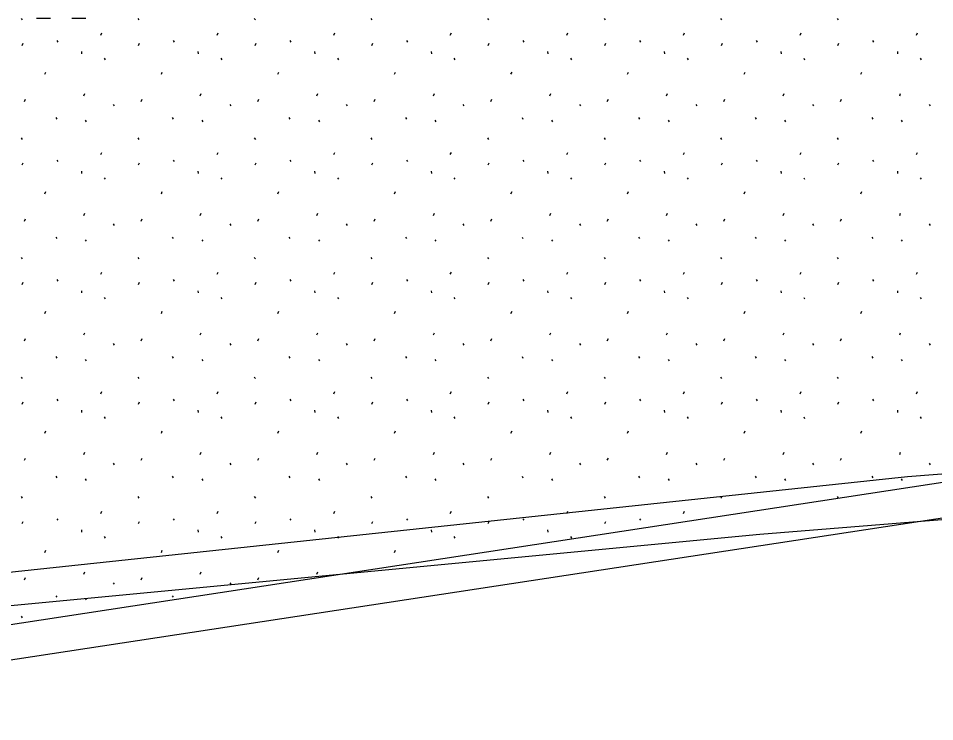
# Model space of a CAD drawing. Extents: x 419101 to 420177, y 4451541 to 4452254.
# Drawn here: x 419971.51 to 419984.55, y 4452026.51 to 4452036.52 of the extents above; entities that cross this region are included whole.
import ezdxf

# ---------------------------------------------------------------- set-up
doc = ezdxf.new("R2010")
doc.units = 0
for name, color, linetype in [('3_HALİHAZIR', 7, 'Continuous'), ('Level 61', 7, 'Continuous'), ('Level 62', 7, 'Continuous')]:
    doc.layers.add(name, color=color, linetype=linetype)

msp = doc.modelspace()

# ---------------------------------------------------------------- linework, layer by layer
at = {"layer": '3_HALİHAZIR'}
for p, q in [((419971.766, 4452036.524), (419971.966, 4452036.524)), ((419972.266, 4452036.524), (419972.466, 4452036.524))]:
    msp.add_line(p, q, dxfattribs=at)
for points in [[(420006.159, 4452045.753), (420024.428, 4452043.64), (420024.609, 4452043.578), (420024.617, 4452043.492), (420024.616, 4452043.463), (420017.128, 4452037.62), (420014.664, 4452035.864), (420013.241, 4452035.235), (420004.863, 4452031.956), (420002.539, 4452031.425), (419984.161, 4452029.999), (419962.867, 4452027.73), (419947.425, 4452025.344), (419947.079, 4452025.362), (419946.879, 4452025.414), (419946.692, 4452025.649), (419946.562, 4452025.873), (419944.583, 4452036.694), (419941.915, 4452055.706), (419940.003, 4452054.098)], [(419986.044, 4452048.536), (419993.424, 4452047.727), (420004.377, 4452046.552), (420014.502, 4452045.305), (420020.341, 4452044.709), (420025.941, 4452044.186), (420026.553, 4452044.076), (420026.58, 4452044.013), (420026.579, 4452043.97), (420026.539, 4452043.865), (420026.48, 4452043.78), (420017.147, 4452036.548), (420015.308, 4452035.069), (420015.031, 4452034.874), (420005.498, 4452031.27), (420003.923, 4452030.769), (420002.724, 4452030.557), (419993.298, 4452030.084), (419982.058, 4452029.178), (419970.147, 4452028.043), (419955.13, 4452025.693)]]:
    msp.add_lwpolyline(points, dxfattribs=at)
at = {"layer": 'Level 61'}
for p, q in [((419957.05, 4452025.709), (419996.289, 4452031.693)), ((419957.125, 4452025.214), (419996.364, 4452031.199))]:
    msp.add_line(p, q, dxfattribs=at)
at = {"layer": 'Level 62'}
for p, q in [((419971.548, 4452036.523), (419971.562, 4452036.502)), ((419973.207, 4452036.523), (419973.221, 4452036.502)), ((419974.865, 4452036.523), (419974.88, 4452036.502)), ((419976.524, 4452036.523), (419976.538, 4452036.502)), ((419978.183, 4452036.523), (419978.197, 4452036.502)), ((419979.841, 4452036.523), (419979.855, 4452036.502)), ((419981.5, 4452036.523), (419981.514, 4452036.502)), ((419983.158, 4452036.523), (419983.173, 4452036.502)), ((419972.679, 4452036.285), (419972.693, 4452036.316)), ((419974.337, 4452036.285), (419974.351, 4452036.316)), ((419975.996, 4452036.285), (419976.01, 4452036.316)), ((419977.654, 4452036.285), (419977.669, 4452036.316)), ((419979.313, 4452036.285), (419979.327, 4452036.316)), ((419980.972, 4452036.285), (419980.986, 4452036.316)), ((419982.63, 4452036.285), (419982.644, 4452036.316)), ((419984.289, 4452036.285), (419984.303, 4452036.316)), ((419971.56, 4452036.139), (419971.574, 4452036.171)), ((419972.053, 4452036.208), (419972.067, 4452036.186)), ((419973.218, 4452036.139), (419973.233, 4452036.171)), ((419973.711, 4452036.208), (419973.726, 4452036.186)), ((419974.877, 4452036.139), (419974.891, 4452036.171)), ((419975.37, 4452036.208), (419975.384, 4452036.186)), ((419976.536, 4452036.139), (419976.55, 4452036.171)), ((419977.029, 4452036.208), (419977.043, 4452036.186)), ((419978.194, 4452036.139), (419978.209, 4452036.171)), ((419978.687, 4452036.208), (419978.701, 4452036.186)), ((419979.853, 4452036.139), (419979.867, 4452036.171)), ((419980.346, 4452036.208), (419980.36, 4452036.186)), ((419981.511, 4452036.139), (419981.526, 4452036.171)), ((419982.004, 4452036.208), (419982.019, 4452036.186)), ((419983.17, 4452036.139), (419983.184, 4452036.171)), ((419983.663, 4452036.208), (419983.677, 4452036.186)), ((419972.404, 4452036.05), (419972.408, 4452036.018)), ((419972.73, 4452035.956), (419972.744, 4452035.934)), ((419974.063, 4452036.05), (419974.067, 4452036.018)), ((419974.389, 4452035.956), (419974.403, 4452035.934)), ((419975.722, 4452036.05), (419975.725, 4452036.018)), ((419976.048, 4452035.956), (419976.062, 4452035.934)), ((419977.38, 4452036.05), (419977.384, 4452036.018)), ((419977.706, 4452035.956), (419977.72, 4452035.934)), ((419979.039, 4452036.05), (419979.042, 4452036.018)), ((419979.365, 4452035.956), (419979.379, 4452035.934)), ((419980.697, 4452036.05), (419980.701, 4452036.018)), ((419981.023, 4452035.956), (419981.037, 4452035.934)), ((419982.356, 4452036.05), (419982.36, 4452036.018)), ((419982.682, 4452035.956), (419982.696, 4452035.934)), ((419984.015, 4452036.05), (419984.018, 4452036.018)), ((419984.341, 4452035.956), (419984.355, 4452035.934)), ((419971.883, 4452035.727), (419971.897, 4452035.759)), ((419973.542, 4452035.727), (419973.556, 4452035.759)), ((419975.2, 4452035.727), (419975.215, 4452035.759)), ((419976.859, 4452035.727), (419976.873, 4452035.759)), ((419978.517, 4452035.727), (419978.532, 4452035.759)), ((419980.176, 4452035.727), (419980.19, 4452035.759)), ((419981.835, 4452035.727), (419981.849, 4452035.759)), ((419983.493, 4452035.727), (419983.508, 4452035.759)), ((419972.437, 4452035.421), (419972.451, 4452035.453)), ((419974.096, 4452035.421), (419974.11, 4452035.453)), ((419975.755, 4452035.421), (419975.769, 4452035.453)), ((419977.413, 4452035.421), (419977.427, 4452035.453)), ((419979.072, 4452035.421), (419979.086, 4452035.453)), ((419980.73, 4452035.421), (419980.744, 4452035.453)), ((419982.389, 4452035.421), (419982.403, 4452035.453)), ((419984.048, 4452035.421), (419984.062, 4452035.453)), ((419971.595, 4452035.339), (419971.61, 4452035.371)), ((419973.254, 4452035.339), (419973.268, 4452035.371)), ((419974.913, 4452035.339), (419974.927, 4452035.371)), ((419976.571, 4452035.339), (419976.585, 4452035.371)), ((419978.23, 4452035.339), (419978.244, 4452035.371)), ((419979.888, 4452035.339), (419979.903, 4452035.371)), ((419981.547, 4452035.339), (419981.561, 4452035.371)), ((419983.206, 4452035.339), (419983.22, 4452035.371)), ((419972.856, 4452035.298), (419972.871, 4452035.276)), ((419974.515, 4452035.298), (419974.529, 4452035.276)), ((419976.174, 4452035.298), (419976.188, 4452035.276)), ((419977.832, 4452035.298), (419977.846, 4452035.276)), ((419979.491, 4452035.298), (419979.505, 4452035.276)), ((419981.149, 4452035.298), (419981.164, 4452035.276)), ((419982.808, 4452035.298), (419982.822, 4452035.276)), ((419984.467, 4452035.298), (419984.481, 4452035.276)), ((419972.039, 4452035.112), (419972.054, 4452035.09)), ((419972.459, 4452035.073), (419972.473, 4452035.052)), ((419973.698, 4452035.112), (419973.712, 4452035.09)), ((419974.118, 4452035.073), (419974.132, 4452035.052)), ((419975.357, 4452035.112), (419975.371, 4452035.09)), ((419975.776, 4452035.073), (419975.791, 4452035.052)), ((419977.015, 4452035.112), (419977.029, 4452035.09)), ((419977.435, 4452035.073), (419977.449, 4452035.052)), ((419978.674, 4452035.112), (419978.688, 4452035.09)), ((419979.094, 4452035.073), (419979.108, 4452035.052)), ((419980.332, 4452035.112), (419980.347, 4452035.09)), ((419980.752, 4452035.073), (419980.766, 4452035.052)), ((419981.991, 4452035.112), (419982.005, 4452035.09)), ((419982.411, 4452035.073), (419982.425, 4452035.052)), ((419983.65, 4452035.112), (419983.664, 4452035.09)), ((419984.069, 4452035.073), (419984.084, 4452035.052)), ((419971.548, 4452034.821), (419971.562, 4452034.8)), ((419973.207, 4452034.821), (419973.221, 4452034.8)), ((419974.865, 4452034.821), (419974.88, 4452034.8)), ((419976.524, 4452034.821), (419976.538, 4452034.8)), ((419978.183, 4452034.821), (419978.197, 4452034.8)), ((419979.841, 4452034.821), (419979.855, 4452034.8)), ((419981.5, 4452034.821), (419981.514, 4452034.8)), ((419983.158, 4452034.821), (419983.173, 4452034.8)), ((419972.679, 4452034.583), (419972.693, 4452034.614)), ((419974.337, 4452034.583), (419974.351, 4452034.614)), ((419975.996, 4452034.583), (419976.01, 4452034.614)), ((419977.654, 4452034.583), (419977.669, 4452034.614)), ((419979.313, 4452034.583), (419979.327, 4452034.614)), ((419980.972, 4452034.583), (419980.986, 4452034.614)), ((419982.63, 4452034.583), (419982.644, 4452034.614)), ((419984.289, 4452034.583), (419984.303, 4452034.614)), ((419971.56, 4452034.437), (419971.574, 4452034.469)), ((419972.053, 4452034.506), (419972.067, 4452034.484)), ((419973.218, 4452034.437), (419973.233, 4452034.469)), ((419973.711, 4452034.506), (419973.726, 4452034.484)), ((419974.877, 4452034.437), (419974.891, 4452034.469)), ((419975.37, 4452034.506), (419975.384, 4452034.484)), ((419976.536, 4452034.437), (419976.55, 4452034.469)), ((419977.029, 4452034.506), (419977.043, 4452034.484)), ((419978.194, 4452034.437), (419978.209, 4452034.469)), ((419978.687, 4452034.506), (419978.701, 4452034.484)), ((419979.853, 4452034.437), (419979.867, 4452034.469)), ((419980.346, 4452034.506), (419980.36, 4452034.484)), ((419981.511, 4452034.437), (419981.526, 4452034.469)), ((419982.004, 4452034.506), (419982.019, 4452034.484)), ((419983.17, 4452034.437), (419983.184, 4452034.469)), ((419983.663, 4452034.506), (419983.677, 4452034.484)), ((419972.404, 4452034.348), (419972.408, 4452034.316)), ((419974.063, 4452034.348), (419974.067, 4452034.316)), ((419975.722, 4452034.348), (419975.725, 4452034.316)), ((419977.38, 4452034.348), (419977.384, 4452034.316)), ((419979.039, 4452034.348), (419979.042, 4452034.316)), ((419980.697, 4452034.348), (419980.701, 4452034.316)), ((419982.356, 4452034.348), (419982.36, 4452034.316)), ((419984.015, 4452034.348), (419984.018, 4452034.316)), ((419972.73, 4452034.254), (419972.744, 4452034.232)), ((419974.389, 4452034.254), (419974.403, 4452034.232)), ((419976.048, 4452034.254), (419976.062, 4452034.232)), ((419977.706, 4452034.254), (419977.72, 4452034.232)), ((419979.365, 4452034.254), (419979.379, 4452034.232)), ((419981.023, 4452034.254), (419981.037, 4452034.232)), ((419982.682, 4452034.254), (419982.696, 4452034.232)), ((419984.341, 4452034.254), (419984.355, 4452034.232)), ((419971.883, 4452034.025), (419971.897, 4452034.057)), ((419973.542, 4452034.025), (419973.556, 4452034.057)), ((419975.2, 4452034.025), (419975.215, 4452034.057)), ((419976.859, 4452034.025), (419976.873, 4452034.057)), ((419978.517, 4452034.025), (419978.532, 4452034.057)), ((419980.176, 4452034.025), (419980.19, 4452034.057)), ((419981.835, 4452034.025), (419981.849, 4452034.057)), ((419983.493, 4452034.025), (419983.508, 4452034.057)), ((419972.437, 4452033.719), (419972.451, 4452033.751)), ((419974.096, 4452033.719), (419974.11, 4452033.751)), ((419975.755, 4452033.719), (419975.769, 4452033.751)), ((419977.413, 4452033.719), (419977.427, 4452033.751)), ((419979.072, 4452033.719), (419979.086, 4452033.751)), ((419980.73, 4452033.719), (419980.744, 4452033.751)), ((419982.389, 4452033.719), (419982.403, 4452033.751)), ((419984.048, 4452033.719), (419984.062, 4452033.751)), ((419971.595, 4452033.637), (419971.61, 4452033.669)), ((419973.254, 4452033.637), (419973.268, 4452033.669)), ((419974.913, 4452033.637), (419974.927, 4452033.669)), ((419976.571, 4452033.637), (419976.585, 4452033.669)), ((419978.23, 4452033.637), (419978.244, 4452033.669)), ((419979.888, 4452033.637), (419979.903, 4452033.669)), ((419981.547, 4452033.637), (419981.561, 4452033.669)), ((419983.206, 4452033.637), (419983.22, 4452033.669)), ((419972.856, 4452033.596), (419972.871, 4452033.574)), ((419974.515, 4452033.596), (419974.529, 4452033.574)), ((419976.174, 4452033.596), (419976.188, 4452033.574)), ((419977.832, 4452033.596), (419977.846, 4452033.574)), ((419979.491, 4452033.596), (419979.505, 4452033.574)), ((419981.149, 4452033.596), (419981.164, 4452033.574)), ((419982.808, 4452033.596), (419982.822, 4452033.574)), ((419984.467, 4452033.596), (419984.481, 4452033.574)), ((419972.039, 4452033.41), (419972.054, 4452033.388)), ((419972.459, 4452033.371), (419972.473, 4452033.35)), ((419973.698, 4452033.41), (419973.712, 4452033.388)), ((419974.118, 4452033.371), (419974.132, 4452033.35)), ((419975.357, 4452033.41), (419975.371, 4452033.388)), ((419975.776, 4452033.371), (419975.791, 4452033.35)), ((419977.015, 4452033.41), (419977.029, 4452033.388)), ((419977.435, 4452033.371), (419977.449, 4452033.35)), ((419978.674, 4452033.41), (419978.688, 4452033.388)), ((419979.094, 4452033.371), (419979.108, 4452033.35)), ((419980.332, 4452033.41), (419980.347, 4452033.388)), ((419980.752, 4452033.371), (419980.766, 4452033.35)), ((419981.991, 4452033.41), (419982.005, 4452033.388)), ((419982.411, 4452033.371), (419982.425, 4452033.35)), ((419983.65, 4452033.41), (419983.664, 4452033.388)), ((419984.069, 4452033.371), (419984.084, 4452033.35)), ((419971.548, 4452033.119), (419971.562, 4452033.098)), ((419973.207, 4452033.119), (419973.221, 4452033.098)), ((419974.865, 4452033.119), (419974.88, 4452033.098)), ((419976.524, 4452033.119), (419976.538, 4452033.098)), ((419978.183, 4452033.119), (419978.197, 4452033.098)), ((419979.841, 4452033.119), (419979.855, 4452033.098)), ((419981.5, 4452033.119), (419981.514, 4452033.098)), ((419983.158, 4452033.119), (419983.173, 4452033.098)), ((419972.679, 4452032.881), (419972.693, 4452032.912)), ((419974.337, 4452032.881), (419974.351, 4452032.912)), ((419975.996, 4452032.881), (419976.01, 4452032.912)), ((419977.654, 4452032.881), (419977.669, 4452032.912)), ((419979.313, 4452032.881), (419979.327, 4452032.912)), ((419980.972, 4452032.881), (419980.986, 4452032.912)), ((419982.63, 4452032.881), (419982.644, 4452032.912)), ((419984.289, 4452032.881), (419984.303, 4452032.912)), ((419971.56, 4452032.735), (419971.574, 4452032.767)), ((419972.053, 4452032.804), (419972.067, 4452032.782)), ((419973.218, 4452032.735), (419973.233, 4452032.767)), ((419973.711, 4452032.804), (419973.726, 4452032.782)), ((419974.877, 4452032.735), (419974.891, 4452032.767)), ((419975.37, 4452032.804), (419975.384, 4452032.782)), ((419976.536, 4452032.735), (419976.55, 4452032.767)), ((419977.029, 4452032.804), (419977.043, 4452032.782)), ((419978.194, 4452032.735), (419978.209, 4452032.767)), ((419978.687, 4452032.804), (419978.701, 4452032.782)), ((419979.853, 4452032.735), (419979.867, 4452032.767)), ((419980.346, 4452032.804), (419980.36, 4452032.782)), ((419981.511, 4452032.735), (419981.526, 4452032.767)), ((419982.004, 4452032.804), (419982.019, 4452032.782)), ((419983.17, 4452032.735), (419983.184, 4452032.767)), ((419983.663, 4452032.804), (419983.677, 4452032.782)), ((419972.404, 4452032.646), (419972.408, 4452032.614)), ((419974.063, 4452032.646), (419974.067, 4452032.614)), ((419975.722, 4452032.646), (419975.725, 4452032.614)), ((419977.38, 4452032.646), (419977.384, 4452032.614)), ((419979.039, 4452032.646), (419979.042, 4452032.614)), ((419980.697, 4452032.646), (419980.701, 4452032.614)), ((419982.356, 4452032.646), (419982.36, 4452032.614)), ((419984.015, 4452032.646), (419984.018, 4452032.614)), ((419972.73, 4452032.552), (419972.744, 4452032.53)), ((419974.389, 4452032.552), (419974.403, 4452032.53)), ((419976.048, 4452032.552), (419976.062, 4452032.53)), ((419977.706, 4452032.552), (419977.72, 4452032.53)), ((419979.365, 4452032.552), (419979.379, 4452032.53)), ((419981.023, 4452032.552), (419981.037, 4452032.53)), ((419982.682, 4452032.552), (419982.696, 4452032.53)), ((419984.341, 4452032.552), (419984.355, 4452032.53)), ((419971.883, 4452032.323), (419971.897, 4452032.355)), ((419973.542, 4452032.323), (419973.556, 4452032.355)), ((419975.2, 4452032.323), (419975.215, 4452032.355)), ((419976.859, 4452032.323), (419976.873, 4452032.355)), ((419978.517, 4452032.323), (419978.532, 4452032.355)), ((419980.176, 4452032.323), (419980.19, 4452032.355)), ((419981.835, 4452032.323), (419981.849, 4452032.355)), ((419983.493, 4452032.323), (419983.508, 4452032.355)), ((419972.437, 4452032.017), (419972.451, 4452032.049)), ((419974.096, 4452032.017), (419974.11, 4452032.049)), ((419975.755, 4452032.017), (419975.769, 4452032.049)), ((419977.413, 4452032.017), (419977.427, 4452032.049)), ((419979.072, 4452032.017), (419979.086, 4452032.049)), ((419980.73, 4452032.017), (419980.744, 4452032.049)), ((419982.389, 4452032.017), (419982.403, 4452032.049)), ((419984.048, 4452032.017), (419984.062, 4452032.049)), ((419971.595, 4452031.935), (419971.61, 4452031.967)), ((419973.254, 4452031.935), (419973.268, 4452031.967)), ((419974.913, 4452031.935), (419974.927, 4452031.967)), ((419976.571, 4452031.935), (419976.585, 4452031.967)), ((419978.23, 4452031.935), (419978.244, 4452031.967)), ((419979.888, 4452031.935), (419979.903, 4452031.967)), ((419981.547, 4452031.935), (419981.561, 4452031.967)), ((419983.206, 4452031.935), (419983.22, 4452031.967)), ((419972.856, 4452031.894), (419972.871, 4452031.872)), ((419974.515, 4452031.894), (419974.529, 4452031.872)), ((419976.174, 4452031.894), (419976.188, 4452031.872)), ((419977.832, 4452031.894), (419977.846, 4452031.872)), ((419979.491, 4452031.894), (419979.505, 4452031.872)), ((419981.149, 4452031.894), (419981.164, 4452031.872)), ((419982.808, 4452031.894), (419982.822, 4452031.872)), ((419984.467, 4452031.894), (419984.481, 4452031.872)), ((419972.039, 4452031.708), (419972.054, 4452031.686)), ((419972.459, 4452031.669), (419972.473, 4452031.648)), ((419973.698, 4452031.708), (419973.712, 4452031.686)), ((419974.118, 4452031.669), (419974.132, 4452031.648)), ((419975.357, 4452031.708), (419975.371, 4452031.686)), ((419975.776, 4452031.669), (419975.791, 4452031.648)), ((419977.015, 4452031.708), (419977.029, 4452031.686)), ((419977.435, 4452031.669), (419977.449, 4452031.648)), ((419978.674, 4452031.708), (419978.688, 4452031.686)), ((419979.094, 4452031.669), (419979.108, 4452031.648)), ((419980.332, 4452031.708), (419980.347, 4452031.686)), ((419980.752, 4452031.669), (419980.766, 4452031.648)), ((419981.991, 4452031.708), (419982.005, 4452031.686)), ((419982.411, 4452031.669), (419982.425, 4452031.648)), ((419983.65, 4452031.708), (419983.664, 4452031.686)), ((419984.069, 4452031.669), (419984.084, 4452031.648)), ((419971.548, 4452031.417), (419971.562, 4452031.396)), ((419973.207, 4452031.417), (419973.221, 4452031.396)), ((419974.865, 4452031.417), (419974.88, 4452031.396)), ((419976.524, 4452031.417), (419976.538, 4452031.396)), ((419978.183, 4452031.417), (419978.197, 4452031.396)), ((419979.841, 4452031.417), (419979.855, 4452031.396)), ((419981.5, 4452031.417), (419981.514, 4452031.396)), ((419983.158, 4452031.417), (419983.173, 4452031.396)), ((419972.679, 4452031.179), (419972.693, 4452031.21)), ((419974.337, 4452031.179), (419974.351, 4452031.21)), ((419975.996, 4452031.179), (419976.01, 4452031.21)), ((419977.654, 4452031.179), (419977.669, 4452031.21)), ((419979.313, 4452031.179), (419979.327, 4452031.21)), ((419980.972, 4452031.179), (419980.986, 4452031.21)), ((419982.63, 4452031.179), (419982.644, 4452031.21)), ((419984.289, 4452031.179), (419984.303, 4452031.21)), ((419971.56, 4452031.033), (419971.574, 4452031.065)), ((419972.053, 4452031.102), (419972.067, 4452031.08)), ((419973.218, 4452031.033), (419973.233, 4452031.065)), ((419973.711, 4452031.102), (419973.726, 4452031.08)), ((419974.877, 4452031.033), (419974.891, 4452031.065)), ((419975.37, 4452031.102), (419975.384, 4452031.08)), ((419976.536, 4452031.033), (419976.55, 4452031.065)), ((419977.029, 4452031.102), (419977.043, 4452031.08)), ((419978.194, 4452031.033), (419978.209, 4452031.065)), ((419978.687, 4452031.102), (419978.701, 4452031.08)), ((419979.853, 4452031.033), (419979.867, 4452031.065)), ((419980.346, 4452031.102), (419980.36, 4452031.08)), ((419981.511, 4452031.033), (419981.526, 4452031.065)), ((419982.004, 4452031.102), (419982.019, 4452031.08)), ((419983.17, 4452031.033), (419983.184, 4452031.065)), ((419983.663, 4452031.102), (419983.677, 4452031.08)), ((419972.404, 4452030.944), (419972.408, 4452030.912)), ((419974.063, 4452030.944), (419974.067, 4452030.912)), ((419975.722, 4452030.944), (419975.725, 4452030.912)), ((419977.38, 4452030.944), (419977.384, 4452030.912)), ((419979.039, 4452030.944), (419979.042, 4452030.912)), ((419980.697, 4452030.944), (419980.701, 4452030.912)), ((419982.356, 4452030.944), (419982.36, 4452030.912)), ((419984.015, 4452030.944), (419984.018, 4452030.912)), ((419972.73, 4452030.85), (419972.744, 4452030.828)), ((419974.389, 4452030.85), (419974.403, 4452030.828)), ((419976.048, 4452030.85), (419976.062, 4452030.828)), ((419977.706, 4452030.85), (419977.72, 4452030.828)), ((419979.365, 4452030.85), (419979.379, 4452030.828)), ((419981.023, 4452030.85), (419981.037, 4452030.828)), ((419982.682, 4452030.85), (419982.696, 4452030.828)), ((419984.341, 4452030.85), (419984.355, 4452030.828)), ((419971.883, 4452030.621), (419971.897, 4452030.653)), ((419973.542, 4452030.621), (419973.556, 4452030.653)), ((419975.2, 4452030.621), (419975.215, 4452030.653)), ((419976.859, 4452030.621), (419976.873, 4452030.653)), ((419978.517, 4452030.621), (419978.532, 4452030.653)), ((419980.176, 4452030.621), (419980.19, 4452030.653)), ((419981.835, 4452030.621), (419981.849, 4452030.653)), ((419983.493, 4452030.621), (419983.508, 4452030.653)), ((419971.595, 4452030.233), (419971.61, 4452030.265)), ((419972.437, 4452030.315), (419972.451, 4452030.347)), ((419973.254, 4452030.233), (419973.268, 4452030.265)), ((419974.096, 4452030.315), (419974.11, 4452030.347)), ((419974.913, 4452030.233), (419974.927, 4452030.265)), ((419975.755, 4452030.315), (419975.769, 4452030.347)), ((419976.571, 4452030.233), (419976.585, 4452030.265)), ((419977.413, 4452030.315), (419977.427, 4452030.347)), ((419978.23, 4452030.233), (419978.244, 4452030.265)), ((419979.072, 4452030.315), (419979.086, 4452030.347)), ((419979.888, 4452030.233), (419979.903, 4452030.265)), ((419980.73, 4452030.315), (419980.744, 4452030.347)), ((419981.547, 4452030.233), (419981.561, 4452030.265)), ((419982.389, 4452030.315), (419982.403, 4452030.347)), ((419983.206, 4452030.233), (419983.22, 4452030.265)), ((419984.048, 4452030.315), (419984.062, 4452030.347)), ((419972.856, 4452030.192), (419972.871, 4452030.17)), ((419974.515, 4452030.192), (419974.529, 4452030.17)), ((419976.174, 4452030.192), (419976.188, 4452030.17)), ((419977.832, 4452030.192), (419977.846, 4452030.17)), ((419979.491, 4452030.192), (419979.505, 4452030.17)), ((419981.149, 4452030.192), (419981.164, 4452030.17)), ((419982.808, 4452030.192), (419982.822, 4452030.17)), ((419984.467, 4452030.192), (419984.481, 4452030.17)), ((419972.039, 4452030.006), (419972.054, 4452029.984)), ((419972.459, 4452029.967), (419972.473, 4452029.946)), ((419973.698, 4452030.006), (419973.712, 4452029.984)), ((419974.118, 4452029.967), (419974.132, 4452029.946)), ((419975.357, 4452030.006), (419975.371, 4452029.984)), ((419975.776, 4452029.967), (419975.791, 4452029.946)), ((419977.015, 4452030.006), (419977.029, 4452029.984)), ((419977.435, 4452029.967), (419977.449, 4452029.946)), ((419978.674, 4452030.006), (419978.688, 4452029.984)), ((419979.094, 4452029.967), (419979.108, 4452029.946)), ((419980.332, 4452030.006), (419980.347, 4452029.984)), ((419980.752, 4452029.967), (419980.766, 4452029.946)), ((419981.991, 4452030.006), (419982.005, 4452029.984)), ((419982.411, 4452029.967), (419982.425, 4452029.946)), ((419983.65, 4452030.006), (419983.664, 4452029.984)), ((419984.069, 4452029.967), (419984.084, 4452029.946)), ((419971.548, 4452029.715), (419971.562, 4452029.694)), ((419973.207, 4452029.715), (419973.221, 4452029.694)), ((419974.865, 4452029.715), (419974.88, 4452029.694)), ((419976.524, 4452029.715), (419976.538, 4452029.694)), ((419978.183, 4452029.715), (419978.197, 4452029.694)), ((419979.841, 4452029.715), (419979.855, 4452029.694)), ((419981.5, 4452029.715), (419981.514, 4452029.694)), ((419983.158, 4452029.715), (419983.173, 4452029.694)), ((419972.679, 4452029.477), (419972.693, 4452029.508)), ((419974.337, 4452029.477), (419974.351, 4452029.508)), ((419975.996, 4452029.477), (419976.01, 4452029.508)), ((419977.654, 4452029.477), (419977.669, 4452029.508)), ((419979.313, 4452029.477), (419979.327, 4452029.508)), ((419980.972, 4452029.477), (419980.986, 4452029.508)), ((419971.56, 4452029.331), (419971.574, 4452029.363)), ((419972.053, 4452029.4), (419972.067, 4452029.378)), ((419973.218, 4452029.331), (419973.233, 4452029.363)), ((419973.711, 4452029.4), (419973.726, 4452029.378)), ((419974.877, 4452029.331), (419974.891, 4452029.363)), ((419975.37, 4452029.4), (419975.384, 4452029.378)), ((419976.536, 4452029.331), (419976.55, 4452029.363)), ((419977.029, 4452029.4), (419977.043, 4452029.378)), ((419978.194, 4452029.331), (419978.209, 4452029.363)), ((419978.687, 4452029.4), (419978.701, 4452029.378)), ((419979.853, 4452029.331), (419979.867, 4452029.363)), ((419980.346, 4452029.4), (419980.36, 4452029.378)), ((419972.404, 4452029.242), (419972.408, 4452029.21)), ((419974.063, 4452029.242), (419974.067, 4452029.21)), ((419975.722, 4452029.242), (419975.725, 4452029.21)), ((419977.38, 4452029.242), (419977.384, 4452029.21)), ((419979.039, 4452029.242), (419979.042, 4452029.21)), ((419972.73, 4452029.148), (419972.744, 4452029.126)), ((419974.389, 4452029.148), (419974.403, 4452029.126)), ((419976.048, 4452029.148), (419976.062, 4452029.126)), ((419977.706, 4452029.148), (419977.72, 4452029.126)), ((419979.365, 4452029.148), (419979.379, 4452029.126)), ((419971.883, 4452028.919), (419971.897, 4452028.951)), ((419973.542, 4452028.919), (419973.556, 4452028.951)), ((419975.2, 4452028.919), (419975.215, 4452028.951)), ((419976.859, 4452028.919), (419976.873, 4452028.951)), ((419971.595, 4452028.531), (419971.61, 4452028.563)), ((419972.437, 4452028.613), (419972.451, 4452028.645)), ((419973.254, 4452028.531), (419973.268, 4452028.563)), ((419974.096, 4452028.613), (419974.11, 4452028.645)), ((419974.913, 4452028.531), (419974.927, 4452028.563)), ((419975.755, 4452028.613), (419975.769, 4452028.645)), ((419972.856, 4452028.49), (419972.871, 4452028.468)), ((419974.515, 4452028.49), (419974.529, 4452028.468)), ((419972.039, 4452028.304), (419972.054, 4452028.282)), ((419972.459, 4452028.265), (419972.473, 4452028.244)), ((419973.698, 4452028.304), (419973.712, 4452028.282)), ((419971.548, 4452028.013), (419971.562, 4452027.992))]:
    msp.add_line(p, q, dxfattribs=at)

doc.saveas('drawing.dxf')
